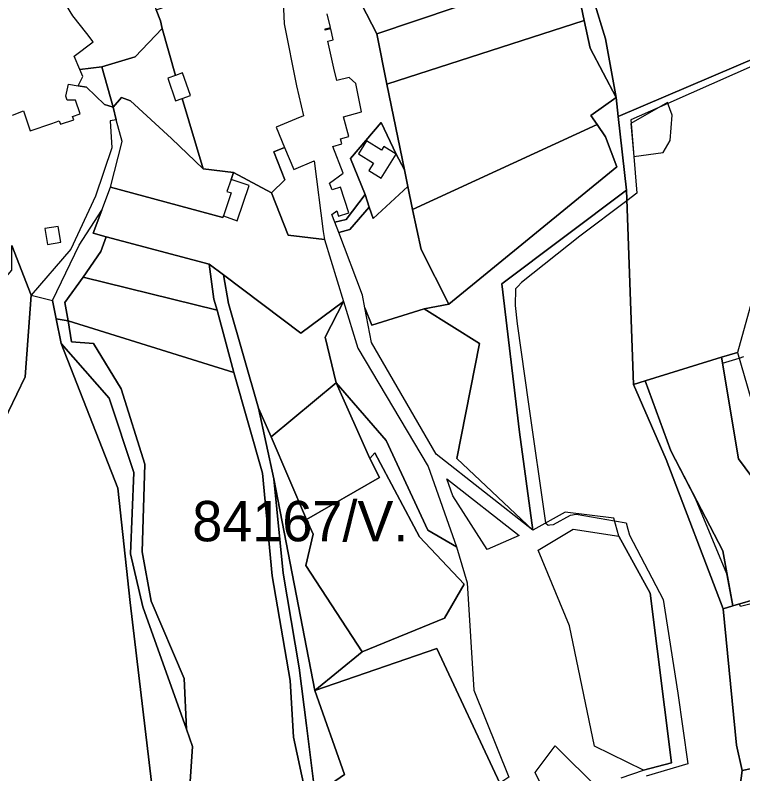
# Model space of a CAD drawing. Extents: x -477304 to -465429, y -1159113 to -1149210.
# Drawn here: x -472389 to -472118.7, y -1153913.5 to -1153631.6 of the extents above; entities that cross this region are included whole.
import ezdxf

# ---------------------------------------------------------------- set-up
doc = ezdxf.new("R2010")
doc.units = 0
for name, color, linetype in [('BPEJ_s', 7, 'Continuous'), ('orna_s', 7, 'Continuous'), ('PUPFL_s', 7, 'Continuous'), ('trav_porost_s', 7, 'Continuous'), ('zahrada_s', 7, 'Continuous')]:
    doc.layers.add(name, color=color, linetype=linetype)

msp = doc.modelspace()

# ---------------------------------------------------------------- linework, layer by layer
at = {"layer": 'BPEJ_s'}
for points in [[(-472088.08, -1153638.56), (-472146.47, -1153664.38), (-472149.82, -1153665.86), (-472160.22, -1153670.45), (-472160.11, -1153671.77), (-472159.24, -1153682.63), (-472158.02, -1153697.77), (-472161.75, -1153700.57), (-472179.27, -1153713.71), (-472200.95, -1153730.93), (-472202.28, -1153732.38), (-472203.08, -1153733.26), (-472203.29, -1153739.43), (-472202.44, -1153746.23), (-472198.23, -1153776.13), (-472192.03, -1153820.2), (-472191.9, -1153820.3), (-472190.96, -1153821.05), (-472190.31, -1153820.98), (-472189.05, -1153820.83), (-472182.67, -1153817.43), (-472180.55, -1153817.01)], [(-472088.08, -1153638.56), (-472146.47, -1153664.38), (-472149.82, -1153665.86), (-472160.22, -1153670.45), (-472160.11, -1153671.77), (-472159.24, -1153682.63), (-472158.02, -1153697.77), (-472161.75, -1153700.57), (-472179.27, -1153713.71), (-472200.95, -1153730.93), (-472202.28, -1153732.38), (-472203.08, -1153733.26), (-472203.29, -1153739.43), (-472202.44, -1153746.23), (-472198.23, -1153776.13), (-472192.03, -1153820.2), (-472191.9, -1153820.3), (-472190.96, -1153821.05), (-472190.31, -1153820.98), (-472189.05, -1153820.83), (-472182.67, -1153817.43), (-472180.55, -1153817.01), (-472166.32, -1153819.46), (-472162.06, -1153820.2), (-472161.42, -1153822.53), (-472160.78, -1153824.87), (-472148.24, -1153848.68), (-472142.85, -1153883.52), (-472139.09, -1153909.75), (-472154.62, -1153914.36)], [(-472112.11, -1153849.53), (-472119.48, -1153851.36), (-472119.87, -1153850.41), (-472122.38, -1153851.14), (-472124.56, -1153839.15), (-472136.2, -1153811.16), (-472145.39, -1153793.43), (-472154.97, -1153767.43), (-472126.64, -1153758.72), (-472126.27, -1153760.94), (-472120.05, -1153759), (-472118.25, -1153758.44)], [(-472112.11, -1153849.53), (-472119.48, -1153851.36), (-472119.87, -1153850.41), (-472122.38, -1153851.14), (-472124.56, -1153839.15), (-472136.2, -1153811.16), (-472145.39, -1153793.43), (-472154.97, -1153767.43), (-472126.64, -1153758.72), (-472126.27, -1153760.94), (-472120.05, -1153759), (-472118.25, -1153758.44)], [(-472180.55, -1153817.01), (-472166.32, -1153819.46), (-472162.06, -1153820.2), (-472161.42, -1153822.53), (-472160.78, -1153824.87), (-472148.24, -1153848.68), (-472142.85, -1153883.52), (-472139.09, -1153909.75), (-472154.62, -1153914.36)]]:
    msp.add_lwpolyline(points, dxfattribs=at)
at = {"layer": 'orna_s'}
for points in [[(-472136.54, -1153581.66), (-472087.53, -1153566.05), (-472074.77, -1153608.72), (-472068.94, -1153628.24), (-472164.96, -1153669.23), (-472165.75, -1153662.17), (-472169.74, -1153640.35), (-472174.07, -1153626.25), (-472180.94, -1153595.79)], [(-472187.53, -1153587.74), (-472181.64, -1153613.81), (-472254.69, -1153638.55), (-472267.85, -1153612.74), (-472208.18, -1153592.33)], [(-472307.91, -1153690.03), (-472308.78, -1153692.62), (-472310.3, -1153697.09), (-472308.74, -1153697.62), (-472311.65, -1153706.2), (-472311.87, -1153706.75), (-472353.62, -1153695.5), (-472349.29, -1153678.5), (-472351.47, -1153670.43), (-472352.62, -1153665.78), (-472349.48, -1153662.1), (-472346.09, -1153663.42), (-472330.86, -1153677.34), (-472319.15, -1153688.72)], [(-472357.14, -1153719.38), (-472355.22, -1153713.95), (-472316.86, -1153724.08), (-472315.21, -1153737.06), (-472313.98, -1153741.26), (-472363.72, -1153728.94)], [(-472126.1, -1153830.64), (-472145.39, -1153793.43), (-472154.97, -1153767.43), (-472126.64, -1153758.72), (-472120.27, -1153796.44), (-472107.17, -1153814.2), (-472092.75, -1153842.84), (-472112.06, -1153848.16), (-472122.38, -1153851.14)]]:
    msp.add_lwpolyline(points, close=True, dxfattribs=at)
at = {"layer": 'PUPFL_s'}
for points in [[(-472154.97, -1153767.43), (-472159.33, -1153768.77), (-472161.89, -1153696.59), (-472164.96, -1153669.23), (-472068.94, -1153628.24), (-472065.96, -1153649.46), (-472080.68, -1153679.5), (-472087.83, -1153683.48), (-472097.89, -1153693.74), (-472108.14, -1153711.89), (-472120.67, -1153756.88), (-472126.64, -1153758.72)], [(-472169.7, -1153676.75), (-472172.83, -1153672.2), (-472175.14, -1153668.84), (-472165.75, -1153662.17), (-472164.96, -1153669.23), (-472161.89, -1153696.59), (-472208.18, -1153731.46), (-472201.59, -1153786.54), (-472196.62, -1153822.93), (-472224.97, -1153796.34), (-472216.49, -1153753.65), (-472237.02, -1153740.72), (-472227.89, -1153738.91), (-472165.51, -1153687.94)], [(-472159.1, -1153684.03), (-472148.25, -1153682.59), (-472145.62, -1153678.15), (-472144.87, -1153668.69), (-472146.61, -1153664.01), (-472160.3, -1153671.88)], [(-472397.97, -1153818.59), (-472406.08, -1153787.93), (-472394.57, -1153785.31), (-472385.29, -1153765.96), (-472383.1, -1153735.59), (-472375.15, -1153737.64), (-472373.8, -1153744.48), (-472371.85, -1153753.62), (-472350.81, -1153807.4), (-472346.26, -1153849.87), (-472338.31, -1153916.68), (-472341.44, -1153961.2), (-472343.16, -1153985.65), (-472344.38, -1153988.72), (-472348.21, -1153964.64), (-472372.57, -1153951.36), (-472430.2, -1153944.84), (-472431.01, -1153851.08), (-472431.2, -1153846.71), (-472404.32, -1153843.6)], [(-472235.69, -1153822.99), (-472251.16, -1153789.65), (-472269.72, -1153768.25), (-472273.83, -1153751.2), (-472267, -1153737.94), (-472261.63, -1153755.34), (-472235.51, -1153799.29), (-472224.99, -1153829.17)], [(-472359.95, -1153753.59), (-472349.64, -1153770.44), (-472340.85, -1153798.42), (-472341.87, -1153831.02), (-472338.5, -1153849.39), (-472326.18, -1153878.07), (-472325.36, -1153896.97), (-472341.59, -1153851.44), (-472346.15, -1153831.8), (-472344.87, -1153801.59), (-472354.12, -1153773.85), (-472371.85, -1153753.62), (-472373.8, -1153744.48), (-472369.33, -1153745.14), (-472368.12, -1153752.97)], [(-472344.87, -1153801.59), (-472346.15, -1153831.8), (-472341.59, -1153851.44), (-472325.36, -1153896.97), (-472323.1, -1153903.31), (-472328.69, -1153987.07), (-472333.41, -1153951.93), (-472338.31, -1153916.68), (-472346.26, -1153849.87), (-472350.81, -1153807.4), (-472371.85, -1153753.62), (-472354.12, -1153773.85)], [(-472126.64, -1153758.72), (-472120.67, -1153756.88), (-472110.74, -1153791.15), (-472095.9, -1153813.94), (-472081.69, -1153839.79), (-472092.75, -1153842.84), (-472107.17, -1153814.2), (-472120.27, -1153796.44)], [(-472293.87, -1153788.25), (-472269.72, -1153768.25), (-472257.23, -1153796.33), (-472253.67, -1153803.33), (-472280.76, -1153819)], [(-472126.1, -1153830.64), (-472122.38, -1153851.14), (-472126, -1153852.19), (-472147.12, -1153796.73), (-472159.33, -1153768.77), (-472154.97, -1153767.43), (-472145.39, -1153793.43)], [(-472280.76, -1153819), (-472278.32, -1153824.51), (-472280.96, -1153836.07), (-472260.13, -1153868.17), (-472277.62, -1153882.61), (-472292.84, -1153803.89), (-472298.56, -1153777.59), (-472293.87, -1153788.25)], [(-472120.97, -1153902.91), (-472126, -1153852.19), (-472122.38, -1153851.14), (-472112.06, -1153848.16), (-472104.61, -1153909.28), (-472118.97, -1153912.3)], [(-472033.56, -1153904.42), (-472003.39, -1153894.1), (-471986.27, -1153882.43), (-471979.78, -1153900.24), (-471966.51, -1153936.68), (-472013.69, -1153973.29), (-472049, -1154070.03), (-472059.7, -1154097.39), (-472106.04, -1154041.27), (-472113.67, -1153985.03), (-472119.87, -1153919.78), (-472118.97, -1153912.3), (-472104.61, -1153909.28), (-472069.45, -1153902.97), (-472065.82, -1153902.95), (-472062.72, -1153902.93), (-472062.48, -1153907.01)]]:
    msp.add_lwpolyline(points, close=True, dxfattribs=at)
msp.add_lwpolyline([(-472163.81, -1153915.07), (-472155.6, -1153912.17), (-472145.16, -1153909.42), (-472153.12, -1153846.41), (-472164.77, -1153825.24), (-472166.58, -1153818.49), (-472184.64, -1153816.26), (-472196.62, -1153822.93), (-472201.59, -1153786.54), (-472208.18, -1153731.46), (-472161.89, -1153696.59), (-472159.33, -1153768.77), (-472147.12, -1153796.73), (-472126, -1153852.19), (-472120.97, -1153902.91), (-472118.97, -1153912.3), (-472119.87, -1153919.78)], dxfattribs=at)
at = {"layer": 'trav_porost_s'}
for points in [[(-472195.79, -1153559.7), (-472191.96, -1153558.45), (-472180.94, -1153595.79), (-472174.07, -1153626.25), (-472169.74, -1153640.35), (-472165.75, -1153662.17), (-472175.43, -1153643.85), (-472177.57, -1153633.52), (-472181.64, -1153613.81), (-472187.53, -1153587.74), (-472208.18, -1153592.33), (-472267.85, -1153612.74), (-472269.25, -1153606.82), (-472257.2, -1153605.69), (-472211.95, -1153588.77), (-472189.04, -1153583.95)], [(-472287.73, -1153612.67), (-472289.61, -1153623.47), (-472289, -1153634.76), (-472284.53, -1153657.78), (-472281.9, -1153668.97), (-472284.54, -1153670.07), (-472292.05, -1153673.2), (-472288.9, -1153680.71), (-472292.88, -1153682.37), (-472288.78, -1153692.77), (-472293.77, -1153697.57), (-472307.91, -1153690.03), (-472319.15, -1153688.72), (-472326.93, -1153662.54), (-472323.85, -1153661.47), (-472326.77, -1153653.05), (-472329.47, -1153653.99), (-472334.34, -1153636.49), (-472335.03, -1153633.63), (-472336.61, -1153629.61)], [(-472250.87, -1153657.24), (-472254.69, -1153638.55), (-472181.64, -1153613.81), (-472177.57, -1153633.52)], [(-472165.75, -1153662.17), (-472175.14, -1153668.84), (-472172.83, -1153672.2), (-472241.36, -1153703.75), (-472243.11, -1153695.18), (-472244.37, -1153689.04), (-472250.87, -1153657.24), (-472177.57, -1153633.52), (-472175.43, -1153643.85)], [(-472330.86, -1153677.34), (-472346.09, -1153663.42), (-472349.48, -1153662.1), (-472352.62, -1153665.78), (-472356.84, -1153650.78), (-472344.47, -1153647.02), (-472334.34, -1153636.49), (-472329.47, -1153653.99), (-472332.32, -1153654.98), (-472329.4, -1153663.4), (-472326.93, -1153662.54), (-472319.15, -1153688.72)], [(-472365.61, -1153657.81), (-472363.83, -1153654.34), (-472364.98, -1153651.72), (-472356.84, -1153650.78), (-472352.62, -1153665.78), (-472355.75, -1153664.75), (-472362.45, -1153658.29)], [(-472252.06, -1153680.36), (-472252.93, -1153681.76), (-472258.51, -1153678.32), (-472261.47, -1153683.11), (-472255.89, -1153686.56), (-472257.57, -1153689.29), (-472253, -1153692.11), (-472247.49, -1153683.18), (-472244.37, -1153689.04), (-472243.11, -1153695.18), (-472255.96, -1153707.07), (-472257.48, -1153702.95), (-472258.92, -1153698.22), (-472264.4, -1153684.78), (-472253, -1153671.41), (-472247.49, -1153683.18)], [(-472241.36, -1153703.75), (-472172.83, -1153672.2), (-472169.7, -1153676.75), (-472165.51, -1153687.94), (-472227.89, -1153738.91), (-472238.11, -1153718.65)], [(-472277.97, -1153685.74), (-472274.56, -1153711.91), (-472274.09, -1153714.97), (-472287.59, -1153713.34), (-472293.77, -1153697.57), (-472288.78, -1153692.77), (-472292.88, -1153682.37), (-472288.9, -1153680.71), (-472285.48, -1153688.87)], [(-472311.87, -1153706.75), (-472311.65, -1153706.2), (-472306.46, -1153707.96), (-472302.03, -1153694.91), (-472308.78, -1153692.62), (-472307.91, -1153690.03), (-472293.77, -1153697.57), (-472287.59, -1153713.34), (-472274.09, -1153714.97), (-472267, -1153737.94), (-472282.84, -1153749.8), (-472311.65, -1153728.02), (-472316.86, -1153724.08), (-472355.22, -1153713.95), (-472360.04, -1153712.64), (-472356.82, -1153704.05), (-472353.62, -1153695.5)], [(-472237.02, -1153740.72), (-472256.45, -1153746.73), (-472259.09, -1153740.3), (-472259.96, -1153735.68), (-472268.71, -1153712.29), (-472264.64, -1153711.22), (-472257.48, -1153702.95), (-472255.96, -1153707.07), (-472243.11, -1153695.18), (-472241.36, -1153703.75), (-472238.11, -1153718.65), (-472227.89, -1153738.91)], [(-472257.48, -1153702.95), (-472264.64, -1153711.22), (-472268.71, -1153712.29), (-472270.23, -1153708.51), (-472266, -1153707.56), (-472258.92, -1153698.22)], [(-472375.15, -1153737.64), (-472365.22, -1153717.05), (-472356.82, -1153704.05), (-472360.04, -1153712.64), (-472355.22, -1153713.95), (-472357.14, -1153719.38), (-472363.72, -1153728.94), (-472370.59, -1153738.3), (-472369.33, -1153745.14), (-472373.8, -1153744.48)], [(-472373.05, -1153710.05), (-472377.91, -1153710.86), (-472376.93, -1153716.75), (-472372.07, -1153715.94)], [(-472385.29, -1153765.96), (-472394.57, -1153785.31), (-472406.08, -1153787.93), (-472407.81, -1153781.23), (-472398.51, -1153779.08), (-472393.18, -1153764.64), (-472393.59, -1153730.26), (-472390.18, -1153726.33), (-472390.26, -1153717.2), (-472383.1, -1153735.59)], [(-472311.65, -1153728.02), (-472282.84, -1153749.8), (-472267, -1153737.94), (-472273.83, -1153751.2), (-472269.72, -1153768.25), (-472293.87, -1153788.25), (-472298.56, -1153777.59), (-472309.71, -1153738.77)], [(-472313.98, -1153741.26), (-472307.75, -1153764.4), (-472369.33, -1153745.14), (-472370.59, -1153738.3), (-472363.72, -1153728.94)], [(-472256.45, -1153746.73), (-472237.02, -1153740.72), (-472216.49, -1153753.65), (-472224.97, -1153796.34), (-472196.62, -1153822.93), (-472232.55, -1153794.74), (-472256.67, -1153753.26), (-472259.09, -1153740.3)], [(-472297.08, -1153801.75), (-472293.5, -1153839.98), (-472286.85, -1153878.81), (-472285.53, -1153899.86), (-472281.1, -1153920.62), (-472276.78, -1153983.16), (-472278.06, -1154004.41), (-472272.59, -1154034.58), (-472273.62, -1154049.58), (-472331.33, -1154048.35), (-472328.69, -1153987.07), (-472323.1, -1153903.31), (-472325.36, -1153896.97), (-472326.18, -1153878.07), (-472338.5, -1153849.39), (-472341.87, -1153831.02), (-472340.85, -1153798.42), (-472349.64, -1153770.44), (-472359.95, -1153753.59), (-472368.12, -1153752.97), (-472369.33, -1153745.14), (-472307.75, -1153764.4)], [(-472221.07, -1153842.49), (-472218.54, -1153882.48), (-472205.55, -1153914.74), (-472208.95, -1153916.95), (-472232.33, -1153867), (-472277.62, -1153882.61), (-472260.13, -1153868.17), (-472229.47, -1153855.62), (-472222.19, -1153843.07), (-472238.84, -1153825.42), (-472255.32, -1153794.2), (-472257.23, -1153796.33), (-472269.72, -1153768.25), (-472251.16, -1153789.65), (-472235.69, -1153822.99), (-472224.99, -1153829.17)], [(-472280.76, -1153819), (-472253.67, -1153803.33), (-472257.23, -1153796.33), (-472255.32, -1153794.2), (-472238.84, -1153825.42), (-472222.19, -1153843.07), (-472229.47, -1153855.62), (-472260.13, -1153868.17), (-472280.96, -1153836.07), (-472278.32, -1153824.51)], [(-472289.38, -1153838.89), (-472292.84, -1153803.89), (-472277.62, -1153882.61), (-472266.66, -1153913.75), (-472277.56, -1153921.36), (-472280.78, -1153895.51), (-472283.54, -1153874.08)], [(-472213.61, -1153830.14), (-472226.41, -1153810.26), (-472228.63, -1153803.92), (-472201.71, -1153825)], [(-472173.73, -1153903.29), (-472183.03, -1153858.49), (-472194.75, -1153830.45), (-472181.73, -1153822.53), (-472164.77, -1153825.24), (-472153.12, -1153846.41), (-472145.16, -1153909.42), (-472155.6, -1153912.17)], [(-472266.66, -1153913.75), (-472277.62, -1153882.61), (-472232.33, -1153867), (-472208.95, -1153916.95), (-472226.26, -1153928.21), (-472275.41, -1153958.3), (-472277.56, -1153921.36)], [(-472156.34, -1153957.61), (-472146.25, -1153978.67), (-472159.07, -1153983.65), (-472174.94, -1153956.46), (-472195.81, -1153913.02), (-472188.42, -1153903.15), (-472155.68, -1153935.62)]]:
    msp.add_lwpolyline(points, close=True, dxfattribs=at)
for points in [[(-472267.85, -1153612.74), (-472254.69, -1153638.55), (-472250.87, -1153657.24), (-472244.37, -1153689.04), (-472247.49, -1153683.18), (-472253, -1153671.41), (-472264.4, -1153684.78), (-472258.92, -1153698.22), (-472266, -1153707.56), (-472270.23, -1153708.51), (-472271.38, -1153705.69), (-472269.52, -1153704.34), (-472268.9, -1153706.23), (-472265.06, -1153704.97), (-472268.15, -1153695.49), (-472271.17, -1153696.48), (-472272.17, -1153694.06), (-472267.19, -1153690.33), (-472270.97, -1153680.32), (-472267.61, -1153679.39), (-472268.12, -1153677.56), (-472265.01, -1153676.7), (-472267.05, -1153669.33), (-472260.27, -1153667.46), (-472262.42, -1153656.9), (-472264.97, -1153654.68), (-472269.52, -1153655.8), (-472270.55, -1153651.26), (-472272.83, -1153641.25), (-472270.8, -1153640.79), (-472271.77, -1153636.64), (-472273.78, -1153637.1), (-472273.88, -1153636.63), (-472271.79, -1153636.16), (-472273.05, -1153631.05)], [(-472389.99, -1153668.7), (-472385.93, -1153667.07), (-472383.38, -1153674.55), (-472375.41, -1153671.83), (-472372.59, -1153670.87), (-472372.17, -1153672.1), (-472367.25, -1153670.42), (-472367.67, -1153669.19), (-472364.83, -1153668.23), (-472366.54, -1153663.21), (-472369.73, -1153663.13), (-472370.22, -1153661.72), (-472369.18, -1153657.26), (-472365.61, -1153657.81), (-472362.45, -1153658.29), (-472355.75, -1153664.75), (-472352.62, -1153665.78), (-472351.47, -1153670.43), (-472353.69, -1153670.86), (-472353.04, -1153680.9), (-472359.12, -1153698.83), (-472368.29, -1153718.57), (-472383.1, -1153735.59), (-472390.26, -1153717.2)], [(-472281.1, -1153920.62), (-472285.53, -1153899.86), (-472286.85, -1153878.81), (-472293.5, -1153839.98), (-472297.08, -1153801.75), (-472307.75, -1153764.4), (-472313.98, -1153741.26), (-472315.21, -1153737.06), (-472316.86, -1153724.08), (-472311.65, -1153728.02), (-472309.71, -1153738.77), (-472298.56, -1153777.59), (-472292.84, -1153803.89), (-472289.38, -1153838.89), (-472283.54, -1153874.08), (-472280.78, -1153895.51), (-472277.56, -1153921.36)]]:
    msp.add_lwpolyline(points, dxfattribs=at)
at = {"layer": 'zahrada_s'}
msp.add_lwpolyline([(-472335.03, -1153633.63), (-472334.34, -1153636.49), (-472344.47, -1153647.02), (-472356.84, -1153650.78), (-472364.98, -1153651.72), (-472367.04, -1153646.77), (-472359.99, -1153641.51), (-472362.39, -1153638.43), (-472367.59, -1153631.77), (-472372.65, -1153623.42), (-472345.17, -1153608.27), (-472341.67, -1153616.71), (-472336.61, -1153629.61)], close=True, dxfattribs=at)

# ---------------------------------------------------------------- texts
at = {"layer": 'BPEJ_s'}
msp.add_text('84167/V.', height=15, dxfattribs=at).set_placement((-472323.2, -1153827.1))

doc.saveas('drawing.dxf')
